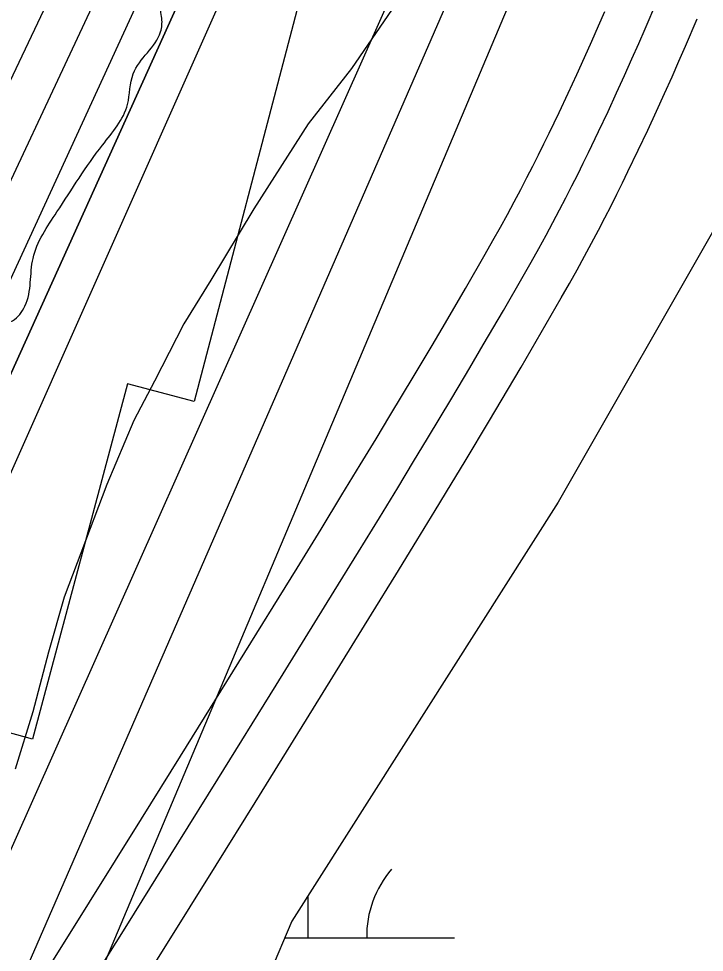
# Model space of a CAD drawing. Extents: x 3279314 to 3317160, y 734079 to 759431.
# Drawn here: x 3311443.7 to 3311678.2, y 742836.1 to 743155.3 of the extents above; entities that cross this region are included whole.
import ezdxf

# ---------------------------------------------------------------- set-up
doc = ezdxf.new("R2010")
doc.units = 0
for name, color, linetype in [('V-RIVR-EDGE', 7, 'Continuous'), ('V-ROAD-CNTR', 7, 'Continuous'), ('V-RRAP-RVMT', 7, 'Continuous'), ('V-SITE-VEGE', 7, 'Continuous'), ('V-TOPO-DPTH', 7, 'Continuous'), ('V-TOPO-MAJR', 7, 'Continuous'), ('V-TOPO-MINR', 7, 'Continuous'), ('V-TOPO-WATR', 7, 'Continuous'), ('V-WETL-SWMP', 7, 'Continuous')]:
    doc.layers.add(name, color=color, linetype=linetype)

msp = doc.modelspace()

# ---------------------------------------------------------------- linework, layer by layer
at = {"layer": 'V-RIVR-EDGE'}
msp.add_spline([(3310747.15, 741422.06), (3310761.27, 741436.93), (3310772.16, 741448.54), (3310772.95, 741451.64), (3310772.56, 741453.19), (3310772.21, 741467.15), (3310772.61, 741472.19), (3310775.33, 741474.12), (3310776.11, 741477.23), (3310778.06, 741481.1), (3310778.46, 741484.98), (3310773.05, 741494.68), (3310773.84, 741499.34), (3310775.79, 741504.37), (3310780.07, 741508.63), (3310785.89, 741512.1), (3310795.63, 741530.31), (3310825.21, 741572.12), (3310845.06, 741601.54), (3310855.18, 741615.48), (3310863.33, 741620.88), (3310868.4, 741629.02), (3310883.19, 741654.19), (3310883.99, 741660.39), (3310891, 741675.88), (3310896.85, 741688.67), (3310901.53, 741697.96), (3310902.33, 741706.1), (3310905.45, 741716.18), (3310909.36, 741728.58), (3310914.03, 741736.71), (3310917.53, 741740.19), (3310923, 741754.53), (3310933.94, 741786.3), (3310941.35, 741805.29), (3310953.85, 741842.87), (3310965.15, 741864.56), (3310977.64, 741894.39), (3310990.11, 741919.18), (3311002.96, 741940.86), (3311006.46, 741946.29), (3311012.68, 741950.15), (3311016.96, 741957.12), (3311022.03, 741967.58), (3311022.04, 741972.23), (3311022.06, 741982.31), (3311022.86, 741990.84), (3311027.17, 742006.73), (3311033.04, 742029.98), (3311035.01, 742042.78), (3311036.22, 742059.84), (3311037.05, 742082.33), (3311037.48, 742099.39), (3311041.77, 742109.85), (3311041.78, 742116.06), (3311042.18, 742121.1), (3311045.29, 742122.64), (3311048.4, 742124.57), (3311051.13, 742129.99), (3311053.47, 742138.91), (3311056.59, 742142), (3311058.53, 742145.1), (3311058.94, 742155.18), (3311061.67, 742160.6), (3311067.12, 742166.02), (3311068.72, 742186.57), (3311068.74, 742196.26), (3311069.14, 742198.98), (3311072.24, 742201.68), (3311075.36, 742205.17), (3311079.24, 742207.48), (3311086.67, 742233.45), (3311085.13, 742236.17), (3311085.14, 742242.37), (3311089.43, 742249.73), (3311096.04, 742257.47), (3311105.36, 742263.26), (3311103.82, 742266.37), (3311108.48, 742271.01), (3311115.88, 742281.85), (3311117.83, 742289.22), (3311122.13, 742302.39), (3311129.54, 742317.5), (3311134.99, 742326.4), (3311141.62, 742341.12), (3311152.54, 742368.24), (3311150.24, 742377.17), (3311150.64, 742380.66), (3311162.31, 742395.36), (3311161.53, 742395.75), (3311151.07, 742400.04), (3311148.76, 742405.09), (3311149.94, 742412.46), (3311150.35, 742423.7), (3311155.04, 742437.26), (3311163.98, 742445.77), (3311167.48, 742449.64), (3311161.31, 742462.46), (3311160.93, 742465.95), (3311162.87, 742466.72), (3311179.16, 742465.9), (3311183.82, 742470.93), (3311192.39, 742486.42), (3311195.13, 742495.72), (3311195.92, 742501.93), (3311195.94, 742507.74), (3311195.56, 742512.4), (3311195.57, 742517.05), (3311192.1, 742523.26), (3311189.39, 742527.93), (3311189.4, 742531.8), (3311190.19, 742537.62), (3311193.69, 742542.65), (3311200.3, 742549.23), (3311213.92, 742566.26), (3311218.99, 742580.21), (3311220.18, 742587.96), (3311224.84, 742593.38), (3311234.98, 742613.9), (3311240.45, 742629.4), (3311242.8, 742639.87), (3311247.85, 742644.9), (3311258.37, 742663.49), (3311264.22, 742676.66), (3311266.55, 742679.75), (3311284.03, 742689.02), (3311288.31, 742696.37), (3311293.38, 742706.45), (3311294.17, 742715.36), (3311293.8, 742720.79), (3311295.36, 742724.28), (3311298.86, 742729.7), (3311303.16, 742743.65), (3311303.18, 742751.79), (3311303.59, 742757.22), (3311304.76, 742763.42), (3311309.83, 742773.88), (3311319.58, 742795.58), (3311324.64, 742802.16), (3311332.42, 742814.55), (3311339.81, 742819.96), (3311347.2, 742828.47), (3311350.71, 742838.16), (3311350.72, 742842.42), (3311349.58, 742850.57), (3311349.98, 742855.22), (3311352.71, 742861.81), (3311361.28, 742877.3), (3311366.72, 742882.33), (3311372.18, 742893.95), (3311375.31, 742905.19), (3311388.96, 742936.95), (3311408.46, 742981.89), (3311418.2, 743001.25), (3311424.81, 743008.61), (3311432.6, 743021), (3311438.45, 743033.39), (3311438.07, 743037.27), (3311433.43, 743043.1), (3311433.83, 743046.59), (3311437.33, 743050.07), (3311441.6, 743052), (3311445.88, 743057.03), (3311448.63, 743073.31), (3311456.81, 743089.19), (3311472.38, 743112.03), (3311480.95, 743125.97), (3311482.91, 743136.44), (3311492.26, 743150.76), (3311492.65, 743155.42), (3311492.67, 743160.07), (3311495.77, 743161.61), (3311500.43, 743161.99), (3311508.6, 743173.22), (3311523.01, 743197.22), (3311534.32, 743223.95), (3311544.45, 743244.87), (3311561.99, 743278.57), (3311577.18, 743305.29), (3311604.83, 743353.31), (3311621.21, 743390.49), (3311639.14, 743426.13), (3311651.2, 743442.39), (3311662.88, 743461.36), (3311672.23, 743477.24), (3311680.45, 743507.46), (3311680.88, 743525.69), (3311684.8, 743542.74), (3311697.32, 743588.47), (3311707.1, 743621.02), (3311721.14, 743655.89), (3311734.41, 743686.5), (3311736.38, 743700.06), (3311739.9, 743713.24), (3311739.93, 743722.94), (3311739.94, 743727.59), (3311741.49, 743729.91), (3311746.17, 743737.27), (3311747.35, 743747.74), (3311748.93, 743755.49), (3311752.05, 743766.34), (3311755.59, 743785.72), (3311758.35, 743802), (3311760.7, 743811.3), (3311763.81, 743814.79), (3311768.47, 743818.26), (3311774.69, 743822.9), (3311780.53, 743834.52), (3311784.45, 743850.41), (3311786.46, 743878.33), (3311787.65, 743888.8), (3311789.21, 743891.9), (3311789.61, 743900.04), (3311789.24, 743905.86), (3311786.94, 743916.72), (3311786.19, 743926.81), (3311786.21, 743936.5), (3311791.67, 743946.57), (3311801.41, 743965.94), (3311807.65, 743981.05), (3311809.63, 743995.78), (3311810.84, 744015.94), (3311809.34, 744037.27), (3311800.08, 744055.13), (3311797.77, 744062.12), (3311797.79, 744068.33), (3311798.19, 744076.08), (3311793.94, 744081.13), (3311782.74, 744099.39), (3311771.54, 744118.03), (3311765.4, 744143.25), (3311761.57, 744163.04), (3311761.21, 744176.23), (3311763.57, 744188.24), (3311763.73, 744251.84), (3311761.87, 744283.64), (3311758.45, 744312.74), (3311753.47, 744337.18), (3311747.32, 744362.02), (3311746.96, 744373.26), (3311744.68, 744392.66), (3311742.01, 744411.28), (3311738.17, 744425.25), (3311736.65, 744435.73), (3311732.02, 744447.76), (3311725.49, 744470.66), (3311719.34, 744494.71), (3311717.06, 744513.33), (3311705.96, 744572.31), (3311696.76, 744617.7), (3311694.49, 744640.2), (3311694.53, 744654.16), (3311703.54, 744690.59), (3311707.88, 744720.06), (3311710.67, 744750.69), (3311711.89, 744773.56), (3311709.62, 744797.23), (3311706.57, 744820.11), (3311700.78, 744830.6), (3311700.41, 744838.36), (3311702.4, 744857.74), (3311707.54, 744896.12), (3311711.09, 744922.87), (3311725.17, 744972.09), (3311744.31, 745024.39), (3311756.41, 745056.94), (3311759.15, 745068.95), (3311759.57, 745082.52), (3311759.65, 745112), (3311754.68, 745143.42), (3311747.79, 745176.79), (3311742.05, 745210.93), (3311741.31, 745224.51), (3311742.13, 745240.4), (3311741.4, 745260.96), (3311735.26, 745285.79), (3311730.24, 745296.28), (3311724.07, 745311.03), (3311721.77, 745321.5), (3311718.33, 745338.58), (3311704.47, 745381.66), (3311698.68, 745391.37), (3311697.52, 745395.64), (3311694.47, 745413.87), (3311694.48, 745418.52), (3311698.37, 745424.72), (3311703.83, 745435.56), (3311704.24, 745445.26), (3311703.1, 745454.18), (3311703.12, 745461.94), (3311703.15, 745473.18), (3311702.03, 745491.41), (3311702.44, 745502.66), (3311704.05, 745524.76), (3311702.54, 745540.66), (3311698.7, 745556.57), (3311694.07, 745565.5), (3311683.25, 745580.65), (3311676.28, 745585.32), (3311673.96, 745589.59), (3311673.98, 745597.35), (3311671.69, 745612.87), (3311671.7, 745617.91), (3311673.27, 745623.34), (3311672.9, 745629.15), (3311669.43, 745637.69), (3311666.72, 745640.03), (3311662.07, 745643.14), (3311657.03, 745644.32), (3311648.5, 745643.17), (3311641.91, 745645.13), (3311638.43, 745648.63), (3311636.51, 745655.61), (3311631.51, 745675.4), (3311626.14, 745696.36), (3311621.54, 745718.48), (3311619.31, 745758.04), (3311618.96, 745773.94), (3311619.37, 745782.47), (3311620.16, 745790.22), (3311620.57, 745799.14), (3311621.38, 745810), (3311621.02, 745821.63), (3311618.73, 745835.6), (3311611.04, 745862.76), (3311604.48, 745877.52), (3311597.54, 745894.21), (3311590.61, 745914.39), (3311586.38, 745928.36), (3311565.19, 745983.48), (3311553.63, 746012.99), (3311544.78, 746042.48), (3311533.99, 746070.04), (3311521.28, 746106.53), (3311510.15, 746151.93), (3311505.19, 746184.51), (3311496.37, 746224.87), (3311490.22, 746250.48), (3311484.08, 746273.76), (3311478.31, 746293.17), (3311471, 746317.23), (3311471.42, 746330.8), (3311471.45, 746343.21), (3311471.47, 746351.74), (3311473.82, 746360.27), (3311476.93, 746363.36), (3311479.66, 746369.17), (3311482.4, 746378.08), (3311481.3, 746405.23), (3311479.4, 746420.75), (3311474.01, 746438.6), (3311466.69, 746454.91), (3311460.5, 746461.13), (3311455.86, 746468.12), (3311452, 746477.05), (3311449.7, 746486.36), (3311444.7, 746501.5), (3311438.9, 746511.21), (3311428.07, 746521.32), (3311424.97, 746523.65), (3311423.05, 746528.7), (3311419.2, 746539.95), (3311414.56, 746547.72), (3311409.92, 746553.55), (3311400.25, 746564.04), (3311389.43, 746577.64), (3311381.69, 746585.81), (3311379.76, 746588.14), (3311379.38, 746592.02), (3311373.99, 746605.99), (3311366.29, 746629.28), (3311359.73, 746641.71), (3311346.97, 746656.09), (3311338.85, 746669.29), (3311329.22, 746695.3), (3311318.42, 746718.59), (3311316.9, 746728.68), (3311312.66, 746739.55), (3311306.51, 746761.67), (3311297.26, 746785.35), (3311290.32, 746803.2), (3311282.59, 746811.75), (3311274.09, 746825.35), (3311272.95, 746836.6), (3311269.12, 746852.89), (3311251.75, 746888.62), (3311235.93, 746920.45), (3311213.94, 746964.72), (3311200.05, 746995), (3311194.29, 747019.45), (3311190.45, 747034.58), (3311185.04, 747041.19), (3311184.66, 747044.68), (3311184.3, 747056.31), (3311182.77, 747064.46), (3311176.22, 747081.54), (3311170.07, 747103.27), (3311165.07, 747118.41), (3311158.51, 747132.39), (3311154.66, 747146.36), (3311151.59, 747156.83), (3311148.89, 747164.21), (3311146.21, 747178.18), (3311143.91, 747189.82), (3311142.78, 747203.39), (3311139.32, 747215.04), (3311130.06, 747234.45), (3311113.14, 747290.33), (3311105.06, 747316.34)], degree=3, dxfattribs=at)
at = {"layer": 'V-ROAD-CNTR'}
for points in [[(3311456.92, 742807.27), (3311480.7, 742845.28), (3311498.49, 742873.82), (3311511.81, 742895.23), (3311531.76, 742927.39), (3311551.66, 742959.57), (3311559.9, 742972.94), (3311567.07, 742984.64), (3311573.33, 742994.89), (3311578.79, 743003.87), (3311583.54, 743011.74), (3311591.82, 743025.55), (3311597.99, 743035.93), (3311602.6, 743043.73), (3311609.46, 743055.47), (3311616.27, 743067.25), (3311618.99, 743072.03), (3311621.58, 743076.69), (3311624.06, 743081.21), (3311626.42, 743085.61), (3311628.68, 743089.89), (3311630.84, 743094.05), (3311632.9, 743098.09), (3311634.88, 743102.01), (3311636.77, 743105.83), (3311638.59, 743109.53), (3311642.05, 743116.73), (3311645.25, 743123.5), (3311648.19, 743129.88), (3311650.92, 743135.88), (3311653.44, 743141.51), (3311655.78, 743146.81), (3311657.95, 743151.79), (3311661.97, 743161.15)], [(3311456.92, 742807.27), (3311480.7, 742845.28), (3311498.49, 742873.82), (3311511.81, 742895.23), (3311531.76, 742927.39), (3311551.66, 742959.57), (3311559.9, 742972.94), (3311567.07, 742984.64), (3311573.33, 742994.89), (3311578.79, 743003.87), (3311583.54, 743011.74), (3311591.82, 743025.55), (3311597.99, 743035.93), (3311602.6, 743043.73), (3311609.46, 743055.47), (3311616.27, 743067.25), (3311618.99, 743072.03), (3311621.58, 743076.69), (3311624.06, 743081.21), (3311626.42, 743085.61), (3311628.68, 743089.89), (3311630.84, 743094.05), (3311632.9, 743098.09), (3311634.88, 743102.01), (3311636.77, 743105.83), (3311638.59, 743109.53), (3311642.05, 743116.73), (3311645.25, 743123.5), (3311648.19, 743129.88), (3311650.92, 743135.88), (3311653.44, 743141.51), (3311655.78, 743146.81), (3311657.95, 743151.79), (3311661.97, 743161.15)], [(3311444.21, 742815.23), (3311467.97, 742853.23), (3311485.76, 742881.75), (3311499.07, 742903.15), (3311519, 742935.29), (3311538.9, 742967.45), (3311547.12, 742980.79), (3311554.28, 742992.47), (3311560.52, 743002.69), (3311565.96, 743011.65), (3311570.69, 743019.48), (3311578.95, 743033.24), (3311585.09, 743043.57), (3311589.66, 743051.33), (3311596.49, 743063.01), (3311603.26, 743074.71), (3311605.92, 743079.39), (3311608.45, 743083.93), (3311610.87, 743088.36), (3311613.18, 743092.66), (3311615.39, 743096.84), (3311617.5, 743100.92), (3311619.52, 743104.87), (3311621.46, 743108.72), (3311623.32, 743112.47), (3311625.1, 743116.09), (3311628.51, 743123.18), (3311631.66, 743129.85), (3311634.56, 743136.13), (3311637.24, 743142.04), (3311639.73, 743147.61), (3311642.04, 743152.84), (3311644.19, 743157.75)], [(3311469.63, 742799.31), (3311493.42, 742837.33), (3311511.22, 742865.89), (3311524.55, 742887.32), (3311544.51, 742919.49), (3311564.42, 742951.69), (3311572.67, 742965.08), (3311579.87, 742976.81), (3311586.14, 742987.09), (3311591.62, 742996.1), (3311596.39, 743004.01), (3311604.7, 743017.86), (3311610.9, 743028.28), (3311615.53, 743036.13), (3311622.43, 743047.93), (3311629.29, 743059.79), (3311632.06, 743064.67), (3311634.72, 743069.44), (3311637.25, 743074.07), (3311639.66, 743078.57), (3311641.97, 743082.93), (3311644.17, 743087.18), (3311646.28, 743091.3), (3311648.29, 743095.3), (3311650.22, 743099.19), (3311652.08, 743102.97), (3311655.6, 743110.28), (3311658.84, 743117.16), (3311661.83, 743123.63), (3311664.59, 743129.71), (3311667.15, 743135.42), (3311669.51, 743140.78), (3311671.72, 743145.83), (3311675.76, 743155.22)]]:
    msp.add_lwpolyline(points, dxfattribs=at)
at = {"layer": 'V-RRAP-RVMT'}
for p, q in [((3311539.44, 743160.27), (3311503.7, 743024.43)), ((3311480.96, 743030.46), (3311448.47, 742908.93)), ((3311503.7, 743024.43), (3311480.96, 743030.46)), ((3311448.47, 742908.93), (3311426.53, 742915.07))]:
    msp.add_line(p, q, dxfattribs=at)
at = {"layer": 'V-SITE-VEGE'}
for p, q in [((3311576.85, 743166.53), (3311557.48, 743138.22)), ((3311557.48, 743138.22), (3311542.74, 743119.33)), ((3311542.74, 743119.33), (3311524.15, 743090.24)), ((3311524.15, 743090.24), (3311509.45, 743065.87)), ((3311509.45, 743065.87), (3311500.16, 743050.93)), ((3311500.16, 743050.93), (3311490.12, 743031.29)), ((3311490.12, 743031.29), (3311483.16, 743017.93)), ((3311483.16, 743017.93), (3311473.92, 742995.95)), ((3311473.92, 742995.95), (3311459.31, 742957.5)), ((3311459.31, 742957.5), (3311453.96, 742938.67)), ((3311453.96, 742938.67), (3311448.62, 742918.28)), ((3311448.62, 742918.28), (3311442.5, 742898.67))]:
    msp.add_line(p, q, dxfattribs=at)
at = {"layer": 'V-TOPO-DPTH'}
for points in [[(3310624.05, 741206.89), (3310732.31, 741449.7), (3310789.15, 741578.74), (3310845.19, 741708.12), (3310900.03, 741838.01), (3310954.09, 741968.25), (3311110.08, 742348.97), (3311120.42, 742374.48), (3311130.63, 742400.04), (3311140.66, 742425.67), (3311150.56, 742451.36), (3311187.44, 742548.13), (3311194.95, 742567.45), (3311202.63, 742586.71), (3311210.56, 742605.87), (3311218.66, 742624.96), (3311221.67, 742631.92), (3311228.86, 742647.21), (3311668.44, 743585.66)], [(3310624.05, 741206.89), (3310732.31, 741449.7), (3310789.15, 741578.74), (3310845.19, 741708.12), (3310900.03, 741838.01), (3310954.09, 741968.25), (3311110.08, 742348.97), (3311120.42, 742374.48), (3311130.63, 742400.04), (3311140.66, 742425.67), (3311150.56, 742451.36), (3311187.44, 742548.13), (3311194.95, 742567.45), (3311202.63, 742586.71), (3311210.56, 742605.87), (3311218.66, 742624.96), (3311221.67, 742631.92), (3311228.86, 742647.21), (3311668.44, 743585.66)], [(3311681.82, 743566.46), (3311199.86, 742500.49), (3311196.53, 742494.09), (3311193.47, 742487.54), (3311192.44, 742485.17), (3311189.11, 742477.31), (3311185.84, 742469.42), (3311182.68, 742461.49), (3311179.59, 742453.53), (3311171, 742431), (3311163.6, 742411.78), (3311156.12, 742392.59), (3311148.51, 742373.45), (3311140.81, 742354.35), (3311100.85, 742256.04), (3311072.83, 742187.92), (3311044.43, 742119.97), (3311015.47, 742052.25), (3310986.12, 741984.7), (3310648.23, 741215.56)]]:
    msp.add_lwpolyline(points, dxfattribs=at)
at = {"layer": 'V-TOPO-MAJR'}
msp.add_lwpolyline([(3310792.45, 741346.74), (3310836.26, 741446.42), (3310880.02, 741546.12), (3310923.73, 741645.84), (3310967.39, 741745.58), (3311227.06, 742339.19), (3311233.93, 742353.35), (3311241.5, 742367.08), (3311250.12, 742380.19), (3311768.36, 743569.78)], dxfattribs=at)
at = {"layer": 'V-TOPO-MINR'}
for points in [[(3310675.54, 741340.09), (3310707.53, 741412.54), (3310739.09, 741485.18), (3310769.98, 741558.09), (3310800.45, 741631.2), (3311102.34, 742364.93), (3311110.23, 742384.3), (3311118.01, 742403.72), (3311125.64, 742423.19), (3311133.16, 742442.71), (3311191.37, 742595.43), (3311201.09, 742620.44), (3311211.03, 742645.36), (3311221.29, 742670.15), (3311231.77, 742694.85), (3311235.99, 742704.63), (3311245.14, 742724.02), (3311255.13, 742742.93), (3311663.26, 743602.86)], [(3310701.97, 741219.5), (3310780.09, 741402.01), (3310831.84, 741522.11), (3310884.01, 741642.03), (3310936.77, 741761.69), (3310989.94, 741881.17), (3311186.93, 742320.88), (3311200.25, 742348.06), (3311214.77, 742374.53), (3311231.08, 742399.94), (3311758.6, 743584.32)], [(3310633.57, 741210.26), (3310843.71, 741682.53), (3310895.61, 741800.66), (3310946.77, 741919.11), (3310996.82, 742038.03), (3311046.13, 742157.26), (3311117.84, 742333), (3311130.63, 742364.65), (3311143.27, 742396.35), (3311155.69, 742428.15), (3311167.95, 742460.01), (3311183.52, 742500.83), (3311188.82, 742514.47), (3311194.24, 742528.07), (3311199.83, 742541.59), (3311675.13, 743576.06)], [(3310648.23, 741215.56), (3310986.12, 741984.7), (3311015.47, 742052.25), (3311044.43, 742119.97), (3311072.83, 742187.92), (3311100.85, 742256.04), (3311140.81, 742354.35), (3311148.51, 742373.45), (3311156.12, 742392.59), (3311163.6, 742411.78), (3311171, 742431), (3311179.59, 742453.53), (3311182.68, 742461.49), (3311185.84, 742469.42), (3311189.11, 742477.31), (3311192.44, 742485.17), (3311193.47, 742487.54), (3311196.53, 742494.09), (3311199.86, 742500.49), (3311681.82, 743566.46)], [(3310675.66, 741225.8), (3311121.86, 742274.31), (3311129.89, 742293.32), (3311137.85, 742312.36), (3311145.72, 742331.44), (3311153.52, 742350.55), (3311164.59, 742377.89), (3311166.78, 742383.35), (3311168.96, 742388.82), (3311171.09, 742394.31), (3311173.21, 742399.81), (3311175.66, 742406.26), (3311176.55, 742408.53), (3311177.45, 742410.79), (3311178.38, 742413.04), (3311179.33, 742415.28), (3311179.59, 742415.88), (3311180.48, 742417.79), (3311181.45, 742419.66), (3311182.52, 742421.47), (3311183.67, 742423.23), (3311184.9, 742424.94), (3311186.19, 742426.62), (3311688.5, 743556.87)], [(3310756.32, 741177.08), (3311189.48, 742185.13), (3311202.06, 742214.4), (3311214.65, 742243.68), (3311227.24, 742272.95), (3311239.83, 742302.22), (3311262.99, 742356.04), (3311264.12, 742358.33), (3311265.4, 742360.52), (3311266.9, 742362.57), (3311268.55, 742364.52), (3311270.44, 742366.11), (3311272.49, 742367.38), (3311274.77, 742368.16), (3311277.2, 742368.6), (3311778.1, 743555.24)]]:
    msp.add_lwpolyline(points, dxfattribs=at)
at = {"layer": 'V-TOPO-WATR'}
msp.add_lwpolyline([(3310624.05, 741206.89), (3310732.31, 741449.7), (3310789.15, 741578.74), (3310845.19, 741708.12), (3310900.03, 741838.01), (3310954.09, 741968.25), (3311110.08, 742348.97), (3311120.42, 742374.48), (3311130.63, 742400.04), (3311140.66, 742425.67), (3311150.56, 742451.36), (3311187.44, 742548.13), (3311194.95, 742567.45), (3311202.63, 742586.71), (3311210.56, 742605.87), (3311218.66, 742624.96), (3311221.67, 742631.92), (3311228.86, 742647.21), (3311668.44, 743585.66)], dxfattribs=at)
at = {"layer": 'V-WETL-SWMP'}
for p, q in [((3311732.33, 743172.23), (3311628.24, 742989.95)), ((3311732.33, 743172.23), (3311628.24, 742989.95)), ((3311628.24, 742989.95), (3311537.16, 742846.72)), ((3311628.24, 742989.95), (3311537.16, 742846.72)), ((3311542.73, 742841), (3311542.72, 742855.46)), ((3311537.16, 742846.72), (3311459.09, 742664.44)), ((3311537.16, 742846.72), (3311459.09, 742664.44)), ((3311534.71, 742841), (3311592.73, 742841.03))]:
    msp.add_line(p, q, dxfattribs=at)
msp.add_arc((3311597.97, 742841.5), 35.25, 139.2573, 180.801, dxfattribs=at)

doc.saveas('drawing.dxf')
